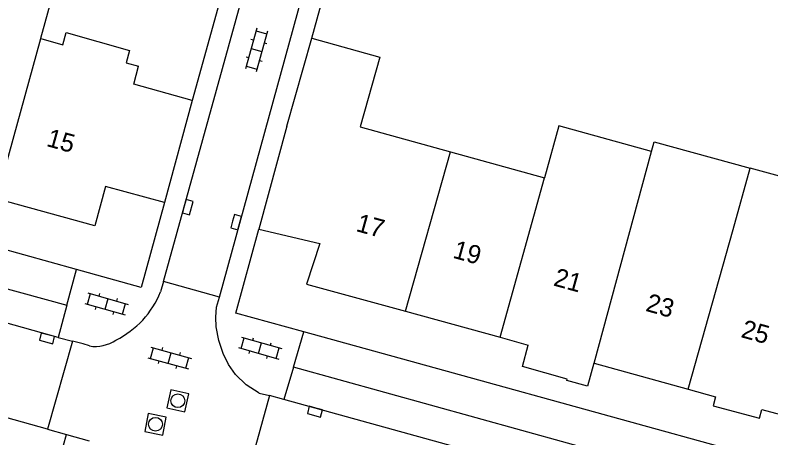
# Model space of a CAD drawing. Extents: x 136000 to 141014, y 402000 to 403500.
# Drawn here: x 138933.4 to 138974.65, y 402523.29 to 402546.38 of the extents above; entities that cross this region are included whole.
import ezdxf

# ---------------------------------------------------------------- set-up
doc = ezdxf.new("R2010")
doc.units = 0
for name, color, linetype in [('gg-afsc-muur', 7, 'Continuous'), ('gg-anno-huisnummerreeks BGT', 7, 'Continuous'), ('gg-bbg-gedigitaliseerde bebouwing', 7, 'Continuous'), ('gg-bbg-hoofdgebouw', 7, 'Continuous'), ('gg-bbg-tussenscheiding', 7, 'Continuous'), ('gg-knt-verharding', 7, 'Continuous'), ('gg-knt-verharding nz', 7, 'Continuous'), ('gt-symb-klinker verharding', 7, 'Continuous'), ('gt-symb-kolk', 7, 'Continuous'), ('gt-symb-rioolschacht', 7, 'Continuous')]:
    doc.layers.add(name, color=color, linetype=linetype)

# ---------------------------------------------------------------- blocks, each defined once
blk = doc.blocks.new('gt0-KOLK')
at = {"layer": 'gt-symb-kolk'}
blk.add_lwpolyline([(0, 0), (0.375, 0), (0.375, 0.4), (-0.375, 0.4), (-0.375, 0), (0, 0)], dxfattribs=at)
blk = doc.blocks.new('gt0-KL1')
at = {"layer": 'gt-symb-klinker verharding'}
for p, q in [((-0.5, 0.3), (-0.5, 0.45)), ((0.5, 0.3), (0.5, 0.45)), ((-1.15, 0.3), (1.15, 0.3)), ((-1, -0.3), (-1, 0.3)), ((0, -0.3), (0, 0.3)), ((1, -0.3), (1, 0.3)), ((-1.15, -0.3), (1.15, -0.3)), ((-0.5, -0.45), (-0.5, -0.3)), ((0.5, -0.45), (0.5, -0.3))]:
    blk.add_line(p, q, dxfattribs=at)
blk = doc.blocks.new('gt0-RS')
at = {"layer": 'gt-symb-rioolschacht'}
blk.add_lwpolyline([(-0.5, -0.5), (0.5, -0.5), (0.5, 0.5), (-0.5, 0.5)], close=True, dxfattribs=at)
blk.add_circle((0, 0), 0.375, dxfattribs=at)

msp = doc.modelspace()

# ---------------------------------------------------------------- linework, layer by layer
at = {"layer": 'gg-afsc-muur'}
for points in [[(138945.149, 402555.633), (138946.887, 402555.147), (138946.029, 402551.999), (138945.928, 402552.027), (138943.075, 402541.716)], [(138949.591, 402545.127), (138951.987, 402553.783), (138953.983, 402553.232)]]:
    msp.add_lwpolyline(points, dxfattribs=at)
at = {"layer": 'gg-bbg-gedigitaliseerde bebouwing'}
for p, q in [((138952.244, 402540.276), (138957.169, 402538.909)), ((138957.169, 402538.909), (138962.295, 402537.487))]:
    msp.add_line(p, q, dxfattribs=at)
for points in [[(138949.591, 402545.127), (138953.314, 402544.08), (138952.244, 402540.276)], [(138968.143, 402538.934), (138963.082, 402540.333), (138962.295, 402537.487)], [(138968.143, 402538.934), (138968.284, 402539.454), (138973.517, 402538.03)], [(138981.216, 402535.29), (138978.496, 402536.039), (138978.655, 402536.615), (138973.517, 402538.03)]]:
    msp.add_lwpolyline(points, dxfattribs=at)
at = {"layer": 'gg-bbg-hoofdgebouw'}
for p, q in [((138935.499, 402547.661), (138934.789, 402545.1)), ((138934.789, 402545.1), (138934.799, 402545.097)), ((138948.241, 402540.326), (138949.591, 402545.127)), ((138943.075, 402541.716), (138941.549, 402536.143)), ((138948.241, 402540.326), (138946.704, 402534.699)), ((138954.702, 402530.209), (138959.87, 402528.784)), ((138959.87, 402528.784), (138961.41, 402528.359)), ((138964.986, 402527.372), (138964.998, 402527.369)), ((138964.998, 402527.369), (138970.135, 402525.952)), ((138970.135, 402525.952), (138971.628, 402525.54)), ((138974.153, 402524.844), (138975.44, 402524.489))]:
    msp.add_line(p, q, dxfattribs=at)
for points in [[(138934.799, 402545.097), (138936.002, 402544.757), (138936.193, 402545.43), (138939.649, 402544.452), (138939.466, 402543.778), (138940.131, 402543.59)], [(138943.075, 402541.716), (138939.877, 402542.607), (138940.131, 402543.59)], [(138941.549, 402536.143), (138938.344, 402537.021), (138937.758, 402534.87), (138932.393, 402536.348)], [(138946.704, 402534.699), (138950.035, 402533.909), (138949.314, 402531.695), (138954.702, 402530.209)], [(138964.986, 402527.372), (138964.64, 402526.121), (138963.521, 402526.431), (138963.535, 402526.502), (138961.087, 402527.185), (138961.41, 402528.359)], [(138971.628, 402525.54), (138971.498, 402525.047), (138974.02, 402524.359), (138974.153, 402524.844)]]:
    msp.add_lwpolyline(points, dxfattribs=at)
at = {"layer": 'gg-bbg-tussenscheiding'}
for p, q in [((138932.393, 402536.348), (138934.799, 402545.097)), ((138954.702, 402530.209), (138957.169, 402538.909)), ((138964.998, 402527.369), (138968.143, 402538.934)), ((138959.87, 402528.784), (138962.295, 402537.487))]:
    msp.add_line(p, q, dxfattribs=at)
msp.add_lwpolyline([(138970.135, 402525.952), (138972.595, 402534.664), (138973.517, 402538.03)], dxfattribs=at)
at = {"layer": 'gg-knt-verharding'}
for p, q in [((138941.509, 402531.834), (138948.007, 402555.371)), ((138944.553, 402530.986), (138951.035, 402554.54)), ((138936.749, 402532.49), (138886.665, 402546.338)), ((138905.347, 402539.053), (138936.229, 402530.54)), ((138941.549, 402536.143), (138940.281, 402531.513)), ((138936.229, 402530.54), (138936.749, 402532.49)), ((138940.281, 402531.513), (138936.749, 402532.49)), ((138941.509, 402531.834), (138941.342, 402531.263)), ((138944.553, 402530.986), (138941.509, 402531.834)), ((138936.229, 402530.54), (138935.76, 402528.78)), ((138948.588, 402527.146), (138949.166, 402529.08)), ((139000, 402515.058), (138949.166, 402529.08)), ((138936.532, 402528.568), (138935.178, 402523.761)), ((138935.76, 402528.78), (138936.532, 402528.568)), ((138937.109, 402528.426), (138936.532, 402528.568)), ((138937.462, 402528.314), (138937.109, 402528.426)), ((138948.588, 402527.146), (138948.062, 402525.385)), ((138973.969, 402520.125), (138948.588, 402527.146)), ((138947.282, 402525.602), (138945.965, 402520.784)), ((138946.714, 402525.741), (138947.282, 402525.602)), ((138948.062, 402525.385), (138947.282, 402525.602)), ((138935.178, 402523.761), (138930.303, 402525.127)), ((138935.178, 402523.761), (138936.204, 402523.478)), ((138935.606, 402521.346), (138936.204, 402523.478)), ((138936.204, 402523.478), (138937.438, 402523.137))]:
    msp.add_line(p, q, dxfattribs=at)
for points in [[(138949.166, 402529.08), (138945.449, 402530.105), (138946.704, 402534.699)], [(138946.714, 402525.741), (138946.022, 402526.187), (138945.425, 402526.747), (138945.041, 402527.296), (138944.76, 402527.905), (138944.527, 402528.617), (138944.381, 402529.352), (138944.353, 402529.889), (138944.397, 402530.424), (138944.553, 402530.986)]]:
    msp.add_lwpolyline(points, dxfattribs=at)
for centre, radius, start, end in [((138936.647, 402533.173), 5.069, 296.5055, 337.864), ((138937.791, 402530.242), 1.956, 260.3087, 304.8579)]:
    msp.add_arc(centre, radius, start, end, dxfattribs=at)
at = {"layer": 'gg-knt-verharding nz'}
for p, q in [((138935.76, 402528.78), (138904.869, 402537.306)), ((138973.47, 402518.382), (138948.062, 402525.385))]:
    msp.add_line(p, q, dxfattribs=at)

# ---------------------------------------------------------------- block references
at = {"layer": 'gt-symb-klinker verharding'}
for p, rotation in [((138946.577, 402544.474), -105.37072543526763), ((138938.393, 402530.607), -15.843082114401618), ((138946.776, 402528.195), -15.843082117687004), ((138941.835, 402527.652), -15.425970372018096)]:
    msp.add_blockref('gt0-KL1', p, dxfattribs=dict(at, rotation=rotation))
at = {"layer": 'gt-symb-kolk'}
for p, rotation in [((138942.631, 402535.951), -105.55172489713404), ((138945.275, 402535.124), -105.55172489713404), ((138935.197, 402528.918), 165.46349079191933), ((138949.82, 402524.915), 164.5188140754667)]:
    msp.add_blockref('gt0-KOLK', p, dxfattribs=dict(at, rotation=rotation))
at = {"layer": 'gt-symb-rioolschacht'}
for p, rotation in [((138942.284, 402525.317), -102.77124256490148), ((138941.066, 402524.032), -101.29870021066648)]:
    msp.add_blockref('gt0-RS', p, dxfattribs=dict(at, rotation=rotation))

# ---------------------------------------------------------------- texts
at = {"layer": 'gg-anno-huisnummerreeks BGT'}
for s, p in [('15', (138935.064, 402539.242)), ('17', (138951.958, 402534.596)), ('19', (138957.24, 402533.139)), ('21', (138962.736, 402531.623)), ('23', (138967.766, 402530.236)), ('25', (138972.969, 402528.801))]:
    msp.add_text(s, height=1, rotation=344.6, dxfattribs=at).set_placement(p)

doc.saveas('drawing.dxf')
